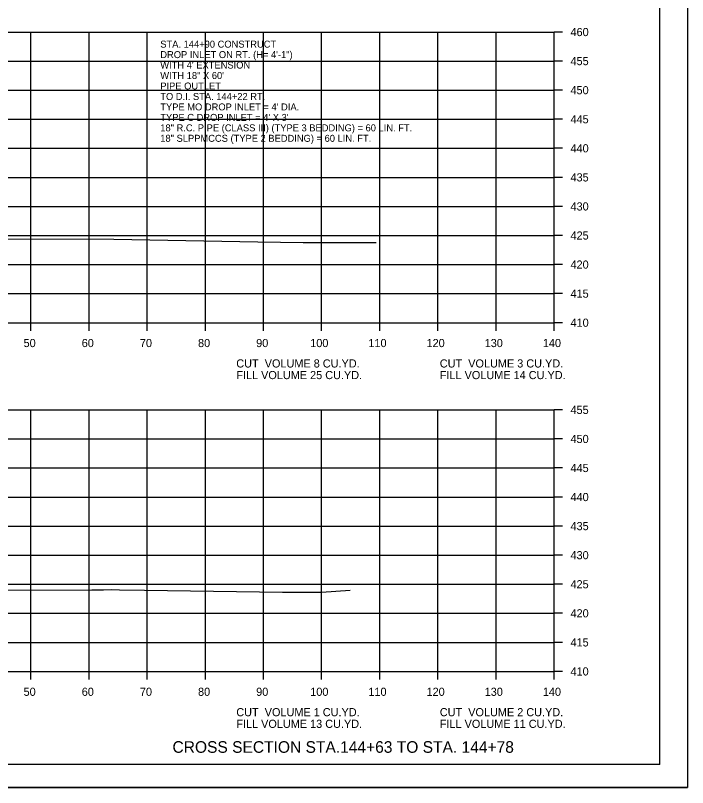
# Model space of a CAD drawing. Extents: x 1538688 to 1540766, y 656250 to 671912.
# Drawn here: x 1538905.5 to 1539021.1, y 663378.1 to 663510.9 of the extents above; entities that cross this region are included whole.
import ezdxf

# ---------------------------------------------------------------- set-up
doc = ezdxf.new("R2010")
doc.units = 0
for name, color, linetype in [('15', 7, 'Continuous'), ('18', 7, 'Continuous'), ('22', 7, 'Continuous'), ('26', 7, 'Continuous'), ('40', 7, 'Continuous'), ('Borings', 7, 'Continuous'), ('Horizontal Alignment', 7, 'Continuous'), ('RipRap', 7, 'Continuous')]:
    doc.layers.add(name, color=color, linetype=linetype)

msp = doc.modelspace()

# ---------------------------------------------------------------- linework, layer by layer
at = {"layer": '18'}
for points in [[(1538899.33, 663472.46), (1538922.45, 663472.39), (1538947.23, 663471.96), (1538954.98, 663471.83), (1538957.21, 663471.81), (1538965.41, 663471.81), (1538967.56, 663471.8)], [(1538900.19, 663412), (1538918.65, 663412.09), (1538920.64, 663412.09), (1538922.09, 663412.1), (1538923.44, 663412.08), (1538927.74, 663412.03), (1538951.46, 663411.65), (1538958.15, 663411.66), (1538963.11, 663412)]]:
    msp.add_lwpolyline(points, dxfattribs=at)
at = {"layer": '22'}
for p, q in [((1538718.18, 663508.03), (1538998.18, 663508.03)), ((1538908.18, 663458.03), (1538908.18, 663508.03)), ((1538918.18, 663458.03), (1538918.18, 663508.03)), ((1538928.18, 663458.03), (1538928.18, 663508.03)), ((1538938.18, 663458.03), (1538938.18, 663508.03)), ((1538948.18, 663458.03), (1538948.18, 663508.03)), ((1538958.18, 663458.03), (1538958.18, 663508.03)), ((1538968.18, 663458.03), (1538968.18, 663508.03)), ((1538978.18, 663458.03), (1538978.18, 663508.03)), ((1538988.18, 663458.03), (1538988.18, 663508.03)), ((1538998.18, 663458.03), (1538998.18, 663508.03)), ((1538718.18, 663503.03), (1538998.18, 663503.03)), ((1538718.18, 663498.03), (1538998.18, 663498.03)), ((1538718.18, 663493.03), (1538998.18, 663493.03)), ((1538718.18, 663488.03), (1538998.18, 663488.03)), ((1538718.18, 663483.03), (1538998.18, 663483.03)), ((1538718.18, 663478.03), (1538998.18, 663478.03)), ((1538718.18, 663473.03), (1538998.18, 663473.03)), ((1538718.18, 663468.03), (1538998.18, 663468.03)), ((1538718.18, 663463.03), (1538998.18, 663463.03)), ((1538718.18, 663458.03), (1538998.18, 663458.03)), ((1538718.18, 663443.03), (1538998.18, 663443.03)), ((1538908.18, 663398.03), (1538908.18, 663443.03)), ((1538918.18, 663398.03), (1538918.18, 663443.03)), ((1538928.18, 663398.03), (1538928.18, 663443.03)), ((1538938.18, 663398.03), (1538938.18, 663443.03)), ((1538948.18, 663398.03), (1538948.18, 663443.03)), ((1538958.18, 663398.03), (1538958.18, 663443.03)), ((1538968.18, 663398.03), (1538968.18, 663443.03)), ((1538978.18, 663398.03), (1538978.18, 663443.03)), ((1538988.18, 663398.03), (1538988.18, 663443.03)), ((1538998.18, 663398.03), (1538998.18, 663443.03)), ((1538718.18, 663438.03), (1538998.18, 663438.03)), ((1538718.18, 663433.03), (1538998.18, 663433.03)), ((1538718.18, 663428.03), (1538998.18, 663428.03)), ((1538718.18, 663423.03), (1538998.18, 663423.03)), ((1538718.18, 663418.03), (1538998.18, 663418.03)), ((1538718.18, 663413.03), (1538998.18, 663413.03)), ((1538718.18, 663408.03), (1538998.18, 663408.03)), ((1538718.18, 663403.03), (1538998.18, 663403.03)), ((1538718.18, 663398.03), (1538998.18, 663398.03))]:
    msp.add_line(p, q, dxfattribs=at)
at = {"layer": '26'}
msp.add_line((1538687.78, 663378.06), (1539021.11, 663378.06), dxfattribs=at)
msp.add_lwpolyline([(1538687.77, 663591.39), (1539021.11, 663591.39), (1539021.11, 663378.05), (1538687.77, 663378.05)], close=True, dxfattribs=at)
at = {"layer": 'Borings'}
for p, q in [((1538998.18, 663458.03), (1538998.18, 663508.03)), ((1538999.58, 663508.03), (1538998.18, 663508.03)), ((1538999.58, 663503.03), (1538998.18, 663503.03)), ((1538999.58, 663498.03), (1538998.18, 663498.03)), ((1538999.58, 663493.03), (1538998.18, 663493.03)), ((1538999.58, 663488.03), (1538998.18, 663488.03)), ((1538999.58, 663483.03), (1538998.18, 663483.03)), ((1538999.58, 663478.03), (1538998.18, 663478.03)), ((1538999.58, 663473.03), (1538998.18, 663473.03)), ((1538999.58, 663468.03), (1538998.18, 663468.03)), ((1538999.58, 663463.03), (1538998.18, 663463.03)), ((1538718.18, 663458.03), (1538998.18, 663458.03)), ((1538908.18, 663456.63), (1538908.18, 663458.03)), ((1538918.18, 663456.63), (1538918.18, 663458.03)), ((1538928.18, 663456.63), (1538928.18, 663458.03)), ((1538938.18, 663456.63), (1538938.18, 663458.03)), ((1538948.18, 663456.63), (1538948.18, 663458.03)), ((1538958.18, 663456.63), (1538958.18, 663458.03)), ((1538968.18, 663456.63), (1538968.18, 663458.03)), ((1538978.18, 663456.63), (1538978.18, 663458.03)), ((1538988.18, 663456.63), (1538988.18, 663458.03)), ((1538998.18, 663456.63), (1538998.18, 663458.03)), ((1538999.58, 663458.03), (1538998.18, 663458.03)), ((1538998.18, 663398.03), (1538998.18, 663443.03)), ((1538999.58, 663443.03), (1538998.18, 663443.03)), ((1538999.58, 663438.03), (1538998.18, 663438.03)), ((1538999.58, 663433.03), (1538998.18, 663433.03)), ((1538999.58, 663428.03), (1538998.18, 663428.03)), ((1538999.58, 663423.03), (1538998.18, 663423.03)), ((1538999.58, 663418.03), (1538998.18, 663418.03)), ((1538999.58, 663413.03), (1538998.18, 663413.03)), ((1538999.58, 663408.03), (1538998.18, 663408.03)), ((1538999.58, 663403.03), (1538998.18, 663403.03)), ((1538718.18, 663398.03), (1538998.18, 663398.03)), ((1538908.18, 663396.63), (1538908.18, 663398.03)), ((1538918.18, 663396.63), (1538918.18, 663398.03)), ((1538928.18, 663396.63), (1538928.18, 663398.03)), ((1538938.18, 663396.63), (1538938.18, 663398.03)), ((1538948.18, 663396.63), (1538948.18, 663398.03)), ((1538958.18, 663396.63), (1538958.18, 663398.03)), ((1538968.18, 663396.63), (1538968.18, 663398.03)), ((1538978.18, 663396.63), (1538978.18, 663398.03)), ((1538988.18, 663396.63), (1538988.18, 663398.03)), ((1538998.18, 663396.63), (1538998.18, 663398.03)), ((1538999.58, 663398.03), (1538998.18, 663398.03))]:
    msp.add_line(p, q, dxfattribs=at)
at = {"layer": 'RipRap'}
for q in [(1539016.36, 663587.49), (1538700.18, 663382.03)]:
    msp.add_line((1539016.36, 663382.03), q, dxfattribs=at)

# ---------------------------------------------------------------- texts
at = {"layer": '15'}
msp.add_text('CROSS SECTION STA.144+63 TO STA. 144+78', height=2, dxfattribs=at).set_placement((1538932.53, 663384.03))
at = {"layer": '40'}
for s, p in [('STA. 144+90 CONSTRUCT', (1538930.43, 663505.35)), ('DROP INLET ON RT. (H= 4\'-1")', (1538930.43, 663503.55)), ("WITH 4' EXTENSION", (1538930.43, 663501.75)), ('WITH 18" X 60\'', (1538930.43, 663499.95)), ('PIPE OUTLET', (1538930.43, 663498.15)), ('TO D.I. STA. 144+22 RT.', (1538930.43, 663496.35)), ("TYPE MO DROP INLET = 4' DIA.", (1538930.43, 663494.55)), ("TYPE C DROP INLET = 4' X 3'", (1538930.43, 663492.75)), ('18" R.C. PIPE (CLASS III) (TYPE 3 BEDDING) = 60 LIN. FT.', (1538930.43, 663490.95)), ('18" SLPPMCCS (TYPE 2 BEDDING) = 60 LIN. FT.', (1538930.43, 663489.15))]:
    msp.add_text(s, height=1.2, dxfattribs=at).set_placement(p)
at = {"layer": 'Horizontal Alignment'}
for s, p in [('460', (1539000.98, 663507.33)), ('455', (1539000.98, 663502.33)), ('450', (1539000.98, 663497.33)), ('445', (1539000.98, 663492.33)), ('440', (1539000.98, 663487.33)), ('435', (1539000.98, 663482.33)), ('430', (1539000.98, 663477.33)), ('425', (1539000.98, 663472.33)), ('420', (1539000.98, 663467.33)), ('415', (1539000.98, 663462.33)), ('410', (1539000.98, 663457.33)), ('50', (1538906.92, 663453.83)), ('60', (1538916.92, 663453.83)), ('70', (1538926.92, 663453.83)), ('80', (1538936.92, 663453.83)), ('90', (1538946.92, 663453.83)), ('100', (1538956.22, 663453.83)), ('110', (1538966.22, 663453.83)), ('120', (1538976.22, 663453.83)), ('130', (1538986.22, 663453.83)), ('140', (1538996.22, 663453.83)), ('CUT  VOLUME 8 CU.YD.', (1538943.5, 663450.32)), ('CUT  VOLUME 3 CU.YD.', (1538978.5, 663450.32)), ('FILL VOLUME 25 CU.YD.', (1538943.5, 663448.32)), ('FILL VOLUME 14 CU.YD.', (1538978.5, 663448.32)), ('455', (1539000.98, 663442.33)), ('450', (1539000.98, 663437.33)), ('445', (1539000.98, 663432.33)), ('440', (1539000.98, 663427.33)), ('435', (1539000.98, 663422.33)), ('430', (1539000.98, 663417.33)), ('425', (1539000.98, 663412.33)), ('420', (1539000.98, 663407.33)), ('415', (1539000.98, 663402.33)), ('410', (1539000.98, 663397.33)), ('50', (1538906.92, 663393.83)), ('60', (1538916.92, 663393.83)), ('70', (1538926.92, 663393.83)), ('80', (1538936.92, 663393.83)), ('90', (1538946.92, 663393.83)), ('100', (1538956.22, 663393.83)), ('110', (1538966.22, 663393.83)), ('120', (1538976.22, 663393.83)), ('130', (1538986.22, 663393.83)), ('140', (1538996.22, 663393.83)), ('CUT  VOLUME 1 CU.YD.', (1538943.5, 663390.32)), ('CUT  VOLUME 2 CU.YD.', (1538978.5, 663390.32)), ('FILL VOLUME 13 CU.YD.', (1538943.5, 663388.32)), ('FILL VOLUME 11 CU.YD.', (1538978.5, 663388.32))]:
    msp.add_text(s, height=1.4, dxfattribs=at).set_placement(p)

doc.saveas('drawing.dxf')
